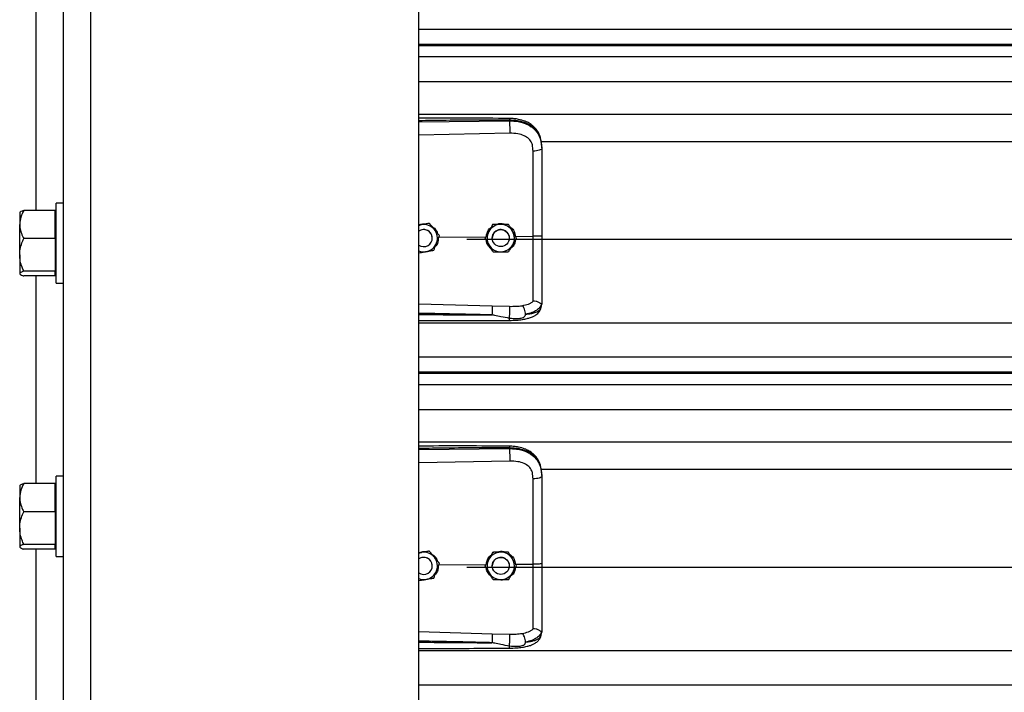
# Model space of a CAD drawing. Header units: inches. Extents: x 170 to 284, y 215 to 248.
# Tile 504 of 656: x 202.25 to 202.867, y 240.19 to 240.612. Entities that reach past the tile are written whole.
import ezdxf

# ---------------------------------------------------------------- set-up
doc = ezdxf.new("R2010")
doc.units = ezdxf.units.IN
doc.header["$LTSCALE"] = 0.25
doc.header["$MEASUREMENT"] = 0
doc.layers.add('LH FRONT OF HOOD', color=7, linetype='Continuous')

msp = doc.modelspace()

# ---------------------------------------------------------------- linework, layer by layer
at = {"layer": 'LH FRONT OF HOOD'}
for p, q in [((202.27776, 239.82111), (202.27776, 244.14469)), ((202.29488, 239.82111), (202.29488, 244.03279)), ((202.50032, 239.82111), (202.50032, 244.02156)), ((202.26064, 240.49224), (202.26064, 240.62236)), ((202.50032, 240.60579), (206.53264, 240.60579)), ((206.53264, 240.59631), (202.50032, 240.59631)), ((202.50032, 240.59567), (206.53264, 240.59567)), ((202.50032, 240.58865), (206.53264, 240.58865)), ((202.50032, 240.57296), (206.53264, 240.57296)), ((202.50032, 240.55258), (206.53264, 240.55258)), ((202.55717, 240.54836), (202.55717, 240.54878)), ((202.50032, 240.54783), (202.55717, 240.54836)), ((202.55727, 240.54058), (202.50032, 240.53937)), ((202.57687, 240.5355), (206.45609, 240.5355)), ((202.57737, 240.53144), (202.57737, 240.53095)), ((202.27776, 240.49685), (202.27317, 240.49685)), ((202.27317, 240.44655), (202.27317, 240.49685)), ((202.25059, 240.49118), (202.2504, 240.49096)), ((202.2504, 240.49096), (202.2504, 240.48342)), ((202.27262, 240.49224), (202.25297, 240.49224)), ((202.27262, 240.48342), (202.27262, 240.49224)), ((202.27317, 240.49096), (202.27262, 240.49096)), ((202.2504, 240.46432), (202.2504, 240.48342)), ((202.27262, 240.47459), (202.27262, 240.48342)), ((202.5021, 240.4833), (202.50032, 240.48301)), ((202.50698, 240.4841), (202.50605, 240.48395)), ((202.50698, 240.48409), (202.50698, 240.4841)), ((202.54662, 240.48334), (202.54662, 240.48334)), ((202.5565, 240.48348), (202.5565, 240.48349)), ((202.50882, 240.47485), (202.50882, 240.47485)), ((202.51286, 240.47546), (202.54256, 240.47574)), ((202.51323, 240.47644), (202.51323, 240.47644)), ((202.54634, 240.47485), (202.54634, 240.47485)), ((202.55704, 240.47485), (202.55704, 240.47485)), ((202.561, 240.47592), (202.57191, 240.47602)), ((202.56157, 240.475), (202.56157, 240.475)), ((202.27262, 240.47459), (202.25297, 240.47459)), ((202.27262, 240.47459), (202.27262, 240.46432)), ((202.53049, 240.47411), (206.50248, 240.47411)), ((202.5418, 240.4747), (202.5418, 240.4747)), ((202.2504, 240.46432), (202.2504, 240.4526)), ((202.27262, 240.46432), (202.27262, 240.45405)), ((202.2504, 240.4526), (202.2504, 240.45244)), ((202.2504, 240.45244), (202.25059, 240.45221)), ((202.27262, 240.45405), (202.25297, 240.45405)), ((202.27262, 240.45115), (202.25297, 240.45115)), ((202.26064, 240.32104), (202.26064, 240.45115)), ((202.27262, 240.4526), (202.27262, 240.45405)), ((202.27262, 240.45115), (202.27262, 240.4526)), ((202.27262, 240.45244), (202.27317, 240.45244)), ((202.27317, 240.44655), (202.27776, 240.44655)), ((202.50032, 240.43369), (202.54626, 240.43236)), ((202.54626, 240.43236), (202.55725, 240.4321)), ((202.57703, 240.43139), (202.57737, 240.43337)), ((202.57737, 240.4339), (202.57737, 240.43337)), ((202.50032, 240.42172), (206.53264, 240.42172)), ((202.50032, 240.40034), (206.53264, 240.40034)), ((206.53264, 240.39086), (202.50032, 240.39086)), ((202.50032, 240.39022), (206.53264, 240.39022)), ((202.50032, 240.3832), (206.53264, 240.3832)), ((202.50032, 240.36752), (206.53264, 240.36752)), ((202.50032, 240.34713), (206.53264, 240.34713)), ((202.50032, 240.34238), (202.55717, 240.34292)), ((202.55717, 240.34292), (202.55717, 240.34333)), ((202.55727, 240.33513), (202.50032, 240.33392)), ((202.57687, 240.33005), (206.45609, 240.33005)), ((202.27262, 240.32104), (202.25297, 240.32104)), ((202.27262, 240.31221), (202.27262, 240.32104)), ((202.27776, 240.32564), (202.27317, 240.32564)), ((202.27317, 240.27534), (202.27317, 240.32564)), ((202.57737, 240.32599), (202.57737, 240.32551)), ((202.25059, 240.31998), (202.2504, 240.31975)), ((202.2504, 240.31975), (202.2504, 240.31221)), ((202.27317, 240.31975), (202.27262, 240.31975)), ((202.2504, 240.29311), (202.2504, 240.31221)), ((202.27262, 240.30339), (202.27262, 240.31221)), ((202.27262, 240.30339), (202.25297, 240.30339)), ((202.27262, 240.30339), (202.27262, 240.29311)), ((202.2504, 240.29311), (202.2504, 240.2814)), ((202.27262, 240.29311), (202.27262, 240.28284)), ((202.2504, 240.2814), (202.2504, 240.28123)), ((202.2504, 240.28123), (202.25059, 240.28101)), ((202.27262, 240.28284), (202.25297, 240.28284)), ((202.27262, 240.27995), (202.25297, 240.27995)), ((202.26064, 240.16662), (202.26064, 240.27995)), ((202.27262, 240.2814), (202.27262, 240.28284)), ((202.27262, 240.27995), (202.27262, 240.2814)), ((202.27262, 240.28123), (202.27317, 240.28123)), ((202.5021, 240.27785), (202.50032, 240.27756)), ((202.50698, 240.27865), (202.50605, 240.2785)), ((202.50698, 240.27865), (202.50698, 240.27865)), ((202.54662, 240.27789), (202.54662, 240.27789)), ((202.5565, 240.27804), (202.5565, 240.27804)), ((202.27317, 240.27534), (202.27776, 240.27534)), ((202.50882, 240.2694), (202.50882, 240.2694)), ((202.51286, 240.27001), (202.54256, 240.27029)), ((202.51323, 240.27099), (202.51323, 240.27099)), ((202.53049, 240.26866), (206.50248, 240.26866)), ((202.5418, 240.26926), (202.5418, 240.26926)), ((202.54634, 240.2694), (202.54634, 240.2694)), ((202.55704, 240.2694), (202.55704, 240.2694)), ((202.561, 240.27047), (202.57191, 240.27058)), ((202.56157, 240.26955), (202.56157, 240.26955)), ((202.50032, 240.22825), (202.54626, 240.22692)), ((202.57737, 240.22845), (202.57737, 240.22792)), ((202.54626, 240.22692), (202.55725, 240.22665)), ((202.57703, 240.22594), (202.57737, 240.22792)), ((202.50032, 240.21628), (206.53264, 240.21628)), ((202.50032, 240.1949), (206.53264, 240.1949))]:
    msp.add_line(p, q, dxfattribs=at)
at = {"layer": 'LH FRONT OF HOOD', "flags": 128}
for points in [[(202.57737, 240.53095), (202.57726, 240.53066), (202.57695, 240.53037), (202.57645, 240.53011), (202.57578, 240.52988), (202.57495, 240.52968), (202.57401, 240.52954), (202.57298, 240.52944), (202.57191, 240.52941)], [(202.50032, 240.48281), (202.50101, 240.48305), (202.5021, 240.4833)], [(202.55628, 240.4776), (202.55688, 240.47612), (202.55704, 240.47485)], [(202.57737, 240.32551), (202.57726, 240.32521), (202.57695, 240.32493), (202.57645, 240.32466), (202.57578, 240.32443), (202.57495, 240.32424), (202.57401, 240.32409), (202.57298, 240.324), (202.57191, 240.32396)], [(202.50032, 240.27736), (202.50101, 240.2776), (202.5021, 240.27785)], [(202.55628, 240.27215), (202.55688, 240.27067), (202.55704, 240.2694)]]:
    msp.add_lwpolyline(points, dxfattribs=at)
at = {"layer": 'LH FRONT OF HOOD'}
for centre in [(202.55169, 240.47485), (202.55169, 240.2694)]:
    msp.add_circle(centre, 0.00535, dxfattribs=at)
for centre, radius, start, end in [((202.50347, 240.47485), 0.00856, 39.24773, 99.24773), ((202.55169, 240.47485), 0.00856, 90.85968, 150.85968), ((202.55169, 240.47485), 0.00856, 30.85968, 90.85968), ((202.50347, 240.47485), 0.00535, 39.24773, 126.0719), ((202.50347, 240.47485), 0.00535, 300.00974, 126.0719), ((202.50347, 240.47485), 0.00535, 0, 39.24773), ((202.50347, 240.47485), 0.00856, 339.24773, 39.24773), ((202.55169, 240.47485), 0.00856, 150.85968, 210.85968), ((202.55169, 240.47485), 0.00535, 30.85968, 180), ((202.55169, 240.47485), 0.00856, 330.85968, 30.85968), ((202.50347, 240.47485), 0.00535, 233.9281, 300.00974), ((202.50347, 240.47485), 0.00856, 279.24773, 339.24773), ((202.55169, 240.47485), 0.00856, 210.85968, 270.85968), ((202.55169, 240.47485), 0.00856, 270.85968, 330.85968), ((202.50347, 240.47485), 0.00856, 248.40768, 279.24773), ((202.50347, 240.2694), 0.00856, 39.24773, 99.24773), ((202.55169, 240.2694), 0.00856, 90.85968, 150.85968), ((202.55169, 240.2694), 0.00856, 30.85968, 90.85968), ((202.50347, 240.2694), 0.00535, 39.24773, 126.0719), ((202.50347, 240.2694), 0.00535, 300.00974, 126.0719), ((202.50347, 240.2694), 0.00535, 0, 39.24773), ((202.50347, 240.2694), 0.00856, 339.24773, 39.24773), ((202.55169, 240.2694), 0.00856, 150.85968, 210.85968), ((202.55169, 240.2694), 0.00535, 30.85968, 180), ((202.55169, 240.2694), 0.00856, 330.85968, 30.85968), ((202.50347, 240.2694), 0.00535, 233.9281, 300.00974), ((202.50347, 240.2694), 0.00856, 279.24773, 339.24773), ((202.55169, 240.2694), 0.00856, 270.85968, 330.85968), ((202.50347, 240.2694), 0.00856, 248.40768, 279.24773), ((202.55169, 240.2694), 0.00856, 210.85968, 270.85968)]:
    msp.add_arc(centre, radius, start, end, dxfattribs=at)
for points, knots in [([(202.55715, 240.54987), (202.54794, 240.54994), (202.52985, 240.55007), (202.5109, 240.55001), (202.50118, 240.54996), (202.50032, 240.54995)], [0, 0, 0, 0, 0.486583, 0.954841, 1, 1, 1, 1]), ([(202.55717, 240.54878), (202.55087, 240.54882), (202.53763, 240.5489), (202.51868, 240.54872), (202.50604, 240.5485), (202.50032, 240.5484)], [0, 0, 0, 0, 0.33267, 0.698436, 1, 1, 1, 1]), ([(202.57728, 240.53348), (202.57716, 240.53456), (202.57695, 240.53649), (202.5762, 240.53901), (202.57534, 240.54092), (202.57427, 240.54267), (202.57295, 240.54426), (202.57148, 240.54556), (202.57011, 240.54652), (202.56867, 240.54735), (202.56629, 240.54842), (202.56335, 240.54923), (202.56004, 240.54976), (202.55815, 240.54983), (202.55715, 240.54987)], [0, 0, 0, 0, 0.108447, 0.196305, 0.269183, 0.327997, 0.41496, 0.491641, 0.538976, 0.594191, 0.669415, 0.814855, 0.902261, 1, 1, 1, 1]), ([(202.55715, 240.54985), (202.55715, 240.54986), (202.55716, 240.54987), (202.55716, 240.54976), (202.55717, 240.54946), (202.55717, 240.54905), (202.55717, 240.54878)], [0, 0, 0, 0, 0.097876, 0.335386, 0.567961, 1, 1, 1, 1]), ([(202.57737, 240.53144), (202.5773, 240.5328), (202.57719, 240.53536), (202.57622, 240.53885), (202.57493, 240.54126), (202.57356, 240.54296), (202.57248, 240.54401), (202.57142, 240.54484), (202.57043, 240.5455), (202.5692, 240.54619), (202.5676, 240.54692), (202.56494, 240.54782), (202.5614, 240.54858), (202.5585, 240.54872), (202.55717, 240.54878)], [0, 0, 0, 0, 0.130716, 0.246761, 0.357793, 0.417097, 0.479148, 0.517715, 0.55909, 0.603295, 0.663348, 0.735369, 0.879208, 1, 1, 1, 1]), ([(202.55717, 240.54836), (202.55719, 240.54779), (202.55724, 240.54659), (202.55728, 240.54437), (202.55729, 240.54219), (202.55728, 240.5411), (202.55727, 240.54058)], [0, 0, 0, 0, 0.240694, 0.5, 0.759306, 1, 1, 1, 1]), ([(202.55717, 240.54836), (202.55837, 240.54833), (202.5608, 240.54827), (202.56413, 240.54765), (202.56711, 240.54671), (202.56964, 240.54549), (202.57189, 240.54395), (202.57375, 240.54211), (202.57524, 240.53998), (202.57641, 240.53742), (202.57721, 240.53435), (202.57731, 240.53209), (202.57737, 240.53095)], [0, 0, 0, 0, 0.109401, 0.222347, 0.315179, 0.410223, 0.501275, 0.594601, 0.683449, 0.774533, 0.885821, 1, 1, 1, 1]), ([(202.57148, 240.53334), (202.57148, 240.53334), (202.57138, 240.5337), (202.57089, 240.5351), (202.56935, 240.53731), (202.56628, 240.53921), (202.56217, 240.54042), (202.55901, 240.54052), (202.55727, 240.54058)], [0, 0, 0, 0, 0.000004, 0.065095, 0.26167, 0.475311, 0.709366, 1, 1, 1, 1]), ([(202.57191, 240.52941), (202.57184, 240.53073), (202.57177, 240.53205), (202.57148, 240.53334), (202.57148, 240.53334)], [0, 0, 0, 0, 0.99998, 1, 1, 1, 1]), ([(202.57737, 240.53095), (202.57737, 240.52732), (202.57737, 240.52005), (202.57737, 240.50897), (202.57737, 240.49779), (202.57737, 240.48682), (202.57737, 240.47957), (202.57737, 240.47609)], [0, 0, 0, 0, 0.202757, 0.406104, 0.60886, 0.812207, 1, 1, 1, 1]), ([(202.57191, 240.47602), (202.57191, 240.47602), (202.57191, 240.47941), (202.57191, 240.48646), (202.57191, 240.49713), (202.57191, 240.50801), (202.57191, 240.51879), (202.57191, 240.52587), (202.57191, 240.52941)], [0, 0, 0, 0, 0.000001, 0.187792, 0.390844, 0.593896, 0.796948, 1, 1, 1, 1]), ([(202.25297, 240.49224), (202.25229, 240.49087), (202.25092, 240.48808), (202.2504, 240.48502), (202.2504, 240.48346), (202.2504, 240.48342)], [0, 0, 0, 0, 0.484341, 0.986328, 1, 1, 1, 1]), ([(202.25066, 240.49112), (202.25071, 240.49122), (202.25089, 240.49152), (202.25185, 240.49189), (202.25271, 240.49216), (202.25297, 240.49224)], [0, 0, 0, 0, 0.237471, 0.77815, 1, 1, 1, 1]), ([(202.2504, 240.48342), (202.25049, 240.48218), (202.25069, 240.47967), (202.25185, 240.47674), (202.25271, 240.47508), (202.25297, 240.47459)], [0, 0, 0, 0, 0.406291, 0.827266, 1, 1, 1, 1]), ([(202.50032, 240.48313), (202.50116, 240.48341), (202.50257, 240.48388), (202.50404, 240.48376), (202.50464, 240.48372)], [0, 0, 0, 0, 0.594398, 1, 1, 1, 1]), ([(202.50698, 240.48409), (202.5063, 240.48398), (202.50493, 240.48376), (202.50327, 240.48349), (202.50232, 240.48334), (202.5021, 240.4833)], [0, 0, 0, 0, 0.42997, 0.87006, 1, 1, 1, 1]), ([(202.5101, 240.48027), (202.50998, 240.48042), (202.50901, 240.4816), (202.50795, 240.4829), (202.50707, 240.48398), (202.50698, 240.4841)], [0, 0, 0, 0, 0.115647, 0.904534, 1, 1, 1, 1]), ([(202.5101, 240.48027), (202.50998, 240.48042), (202.50901, 240.4816), (202.50795, 240.4829), (202.50707, 240.48398), (202.50698, 240.48409)], [0, 0, 0, 0, 0.1156469, 0.9045343, 1, 1, 1, 1]), ([(202.50825, 240.4824), (202.5089, 240.48197), (202.51039, 240.48099), (202.51169, 240.47926), (202.51197, 240.47802), (202.51202, 240.47777)], [0, 0, 0, 0, 0.381422, 0.875754, 1, 1, 1, 1]), ([(202.54272, 240.47635), (202.54288, 240.4771), (202.54326, 240.47886), (202.54439, 240.4807), (202.54543, 240.48143), (202.54563, 240.48157)], [0, 0, 0, 0, 0.377677, 0.881161, 1, 1, 1, 1]), ([(202.54662, 240.48334), (202.54628, 240.48274), (202.54561, 240.48153), (202.54479, 240.48006), (202.54432, 240.47921), (202.54421, 240.47902)], [0, 0, 0, 0, 0.42997, 0.87006, 1, 1, 1, 1]), ([(202.54662, 240.48334), (202.54628, 240.48274), (202.54561, 240.48153), (202.54479, 240.48006), (202.54432, 240.47921), (202.54421, 240.47902)], [0, 0, 0, 0, 0.42997, 0.87006, 1, 1, 1, 1]), ([(202.55156, 240.48341), (202.55029, 240.48339), (202.54859, 240.48337), (202.54701, 240.48334), (202.54662, 240.48334)], [0, 0, 0, 0, 0.749773, 1, 1, 1, 1]), ([(202.55156, 240.48341), (202.55029, 240.48339), (202.54859, 240.48337), (202.54701, 240.48334), (202.54662, 240.48334)], [0, 0, 0, 0, 0.749773, 1, 1, 1, 1]), ([(202.54876, 240.48337), (202.54933, 240.48358), (202.55051, 240.48403), (202.55256, 240.48408), (202.55389, 240.48367), (202.55461, 240.48346)], [0, 0, 0, 0, 0.30274, 0.628644, 1, 1, 1, 1]), ([(202.5565, 240.48349), (202.55581, 240.48348), (202.55443, 240.48346), (202.55274, 240.48343), (202.55178, 240.48342), (202.55156, 240.48341)], [0, 0, 0, 0, 0.42997, 0.87006, 1, 1, 1, 1]), ([(202.5565, 240.48348), (202.55581, 240.48347), (202.55443, 240.48345), (202.55274, 240.48343), (202.55178, 240.48341), (202.55156, 240.48341)], [0, 0, 0, 0, 0.4299704, 0.8700602, 1, 1, 1, 1]), ([(202.55903, 240.47924), (202.55893, 240.47941), (202.55815, 240.48072), (202.55729, 240.48216), (202.55658, 240.48336), (202.5565, 240.48349)], [0, 0, 0, 0, 0.115647, 0.904534, 1, 1, 1, 1]), ([(202.55903, 240.47924), (202.55893, 240.47941), (202.55815, 240.48072), (202.55729, 240.48216), (202.55658, 240.48336), (202.5565, 240.48348)], [0, 0, 0, 0, 0.115647, 0.904534, 1, 1, 1, 1]), ([(202.55737, 240.48202), (202.55762, 240.48187), (202.55875, 240.48119), (202.56023, 240.47909), (202.56073, 240.477), (202.561, 240.47592)], [0, 0, 0, 0, 0.117443, 0.542782, 1, 1, 1, 1]), ([(202.51323, 240.47644), (202.51297, 240.47676), (202.51197, 240.47799), (202.51089, 240.4793), (202.5101, 240.48027)], [0, 0, 0, 0, 0.264307, 1, 1, 1, 1]), ([(202.51323, 240.47644), (202.51297, 240.47676), (202.51197, 240.47799), (202.51089, 240.4793), (202.5101, 240.48027)], [0, 0, 0, 0, 0.264307, 1, 1, 1, 1]), ([(202.51148, 240.47182), (202.51193, 240.47301), (202.51253, 240.47459), (202.51309, 240.47607), (202.51323, 240.47644)], [0, 0, 0, 0, 0.749773, 1, 1, 1, 1]), ([(202.54421, 240.47902), (202.54359, 240.47791), (202.54276, 240.47643), (202.54199, 240.47505), (202.5418, 240.4747)], [0, 0, 0, 0, 0.749773, 1, 1, 1, 1]), ([(202.54421, 240.47902), (202.54359, 240.47791), (202.54276, 240.47643), (202.54199, 240.47505), (202.5418, 240.4747)], [0, 0, 0, 0, 0.749773, 1, 1, 1, 1]), ([(202.56157, 240.475), (202.56136, 240.47536), (202.56054, 240.47671), (202.55967, 240.47817), (202.55903, 240.47924)], [0, 0, 0, 0, 0.264307, 1, 1, 1, 1]), ([(202.56157, 240.475), (202.56136, 240.47536), (202.56054, 240.47672), (202.55967, 240.47817), (202.55903, 240.47924)], [0, 0, 0, 0, 0.2643068, 1, 1, 1, 1]), ([(202.55916, 240.47068), (202.55978, 240.47179), (202.56061, 240.47328), (202.56138, 240.47465), (202.56157, 240.475)], [0, 0, 0, 0, 0.7497734, 1, 1, 1, 1]), ([(202.57737, 240.47609), (202.57729, 240.47608), (202.57712, 240.47606), (202.57587, 240.47603), (202.57407, 240.47601), (202.57263, 240.47602), (202.57191, 240.47602)], [0, 0, 0, 0, 0.250001, 0.500001, 0.750001, 1, 1, 1, 1]), ([(202.57191, 240.43533), (202.57191, 240.43559), (202.57191, 240.43717), (202.57191, 240.4406), (202.57191, 240.4462), (202.57191, 240.45264), (202.57191, 240.45987), (202.57191, 240.46774), (202.57191, 240.47327), (202.57191, 240.47602), (202.57191, 240.47602)], [0, 0, 0, 0, 0.031558, 0.189146, 0.346734, 0.504328, 0.661923, 0.83096, 0.999998, 1, 1, 1, 1]), ([(202.57737, 240.47609), (202.57737, 240.47306), (202.57737, 240.46688), (202.57737, 240.45809), (202.57737, 240.44993), (202.57737, 240.44335), (202.57737, 240.43796), (202.57737, 240.43526), (202.57737, 240.4339)], [0, 0, 0, 0, 0.187091, 0.380392, 0.555876, 0.736448, 0.867195, 1, 1, 1, 1]), ([(202.2504, 240.46432), (202.2504, 240.46456), (202.25042, 240.4661), (202.25084, 240.46897), (202.25187, 240.47214), (202.25269, 240.47399), (202.25297, 240.47459)], [0, 0, 0, 0, 0.066532, 0.435283, 0.814551, 1, 1, 1, 1]), ([(202.50973, 240.4672), (202.50997, 240.46784), (202.51046, 240.46913), (202.51106, 240.47071), (202.5114, 240.47161), (202.51148, 240.47182)], [0, 0, 0, 0, 0.42997, 0.87006, 1, 1, 1, 1]), ([(202.51256, 240.47468), (202.51249, 240.47386), (202.51233, 240.4721), (202.51148, 240.47029), (202.51069, 240.46959), (202.5106, 240.46951)], [0, 0, 0, 0, 0.439592, 0.936516, 1, 1, 1, 1]), ([(202.54434, 240.47046), (202.54424, 240.47063), (202.54345, 240.47194), (202.54259, 240.47338), (202.54188, 240.47457), (202.5418, 240.4747)], [0, 0, 0, 0, 0.115647, 0.904534, 1, 1, 1, 1]), ([(202.54562, 240.46832), (202.54497, 240.46898), (202.54362, 240.47035), (202.54272, 240.47222), (202.54267, 240.47323), (202.54267, 240.47325)], [0, 0, 0, 0, 0.4797011, 0.9931348, 1, 1, 1, 1]), ([(202.54687, 240.46622), (202.54666, 240.46658), (202.54585, 240.46793), (202.54498, 240.46939), (202.54434, 240.47046)], [0, 0, 0, 0, 0.264307, 1, 1, 1, 1]), ([(202.55676, 240.46637), (202.55709, 240.46696), (202.55776, 240.46817), (202.55858, 240.46965), (202.55906, 240.47049), (202.55916, 240.47068)], [0, 0, 0, 0, 0.42997, 0.87006, 1, 1, 1, 1]), ([(202.56089, 240.47378), (202.56078, 240.47307), (202.56051, 240.4714), (202.55936, 240.46947), (202.55823, 240.46862), (202.55786, 240.46835)], [0, 0, 0, 0, 0.335649, 0.786425, 1, 1, 1, 1]), ([(202.25297, 240.45405), (202.25258, 240.45492), (202.25168, 240.45698), (202.25064, 240.4604), (202.25048, 240.463), (202.2504, 240.46432)], [0, 0, 0, 0, 0.26546, 0.628076, 1, 1, 1, 1]), ([(202.50032, 240.46567), (202.50088, 240.46576), (202.50214, 240.46596), (202.50368, 240.46621), (202.50463, 240.46637), (202.50485, 240.4664)], [0, 0, 0, 0, 0.3844201, 0.8596769, 1, 1, 1, 1]), ([(202.50485, 240.4664), (202.50611, 240.46661), (202.50778, 240.46688), (202.50934, 240.46713), (202.50973, 240.4672)], [0, 0, 0, 0, 0.749773, 1, 1, 1, 1]), ([(202.54687, 240.46622), (202.54756, 240.46623), (202.54894, 240.46625), (202.55063, 240.46627), (202.55159, 240.46629), (202.55181, 240.46629)], [0, 0, 0, 0, 0.42997, 0.87006, 1, 1, 1, 1]), ([(202.55396, 240.46632), (202.55386, 240.46629), (202.55309, 240.46599), (202.55179, 240.46593), (202.55069, 240.46618), (202.55029, 240.46627)], [0, 0, 0, 0, 0.081672, 0.673462, 1, 1, 1, 1]), ([(202.55181, 240.46629), (202.55309, 240.46631), (202.55478, 240.46634), (202.55636, 240.46636), (202.55676, 240.46637)], [0, 0, 0, 0, 0.749773, 1, 1, 1, 1]), ([(202.25297, 240.45405), (202.25229, 240.45382), (202.25092, 240.45337), (202.2504, 240.45287), (202.2504, 240.45261), (202.2504, 240.4526)], [0, 0, 0, 0, 0.484341, 0.986328, 1, 1, 1, 1]), ([(202.2504, 240.4526), (202.25049, 240.4524), (202.25069, 240.45199), (202.25185, 240.45151), (202.25271, 240.45123), (202.25297, 240.45115)], [0, 0, 0, 0, 0.406291, 0.827266, 1, 1, 1, 1]), ([(202.54626, 240.43236), (202.54627, 240.43212), (202.54628, 240.43176), (202.54627, 240.43089), (202.54627, 240.43012), (202.54625, 240.42926), (202.54623, 240.4281), (202.5462, 240.42726), (202.54618, 240.42671)], [0, 0, 0, 0, 0.239451, 0.368346, 0.499976, 0.631611, 0.760516, 1, 1, 1, 1]), ([(202.55716, 240.42453), (202.55718, 240.42477), (202.55721, 240.42528), (202.55725, 240.42629), (202.55729, 240.42748), (202.55731, 240.42875), (202.55732, 240.42995), (202.55731, 240.43095), (202.55728, 240.43169), (202.55726, 240.43197), (202.55725, 240.4321)], [0, 0, 0, 0, 0.109851, 0.231726, 0.363178, 0.5, 0.636822, 0.768274, 0.890149, 1, 1, 1, 1]), ([(202.55725, 240.4321), (202.5586, 240.43209), (202.5613, 240.43208), (202.56381, 240.43236), (202.56506, 240.43251)], [0, 0, 0, 0, 0.500392, 1, 1, 1, 1]), ([(202.56507, 240.43251), (202.56645, 240.4328), (202.56853, 240.43323), (202.57071, 240.43427), (202.57151, 240.43498), (202.57191, 240.43533)], [0, 0, 0, 0, 0.490199, 0.743885, 1, 1, 1, 1]), ([(202.56716, 240.42711), (202.56714, 240.42764), (202.56709, 240.42874), (202.56661, 240.4304), (202.56591, 240.43179), (202.56534, 240.43227), (202.56507, 240.43251)], [0, 0, 0, 0, 0.240562, 0.499746, 0.759069, 1, 1, 1, 1]), ([(202.57717, 240.43365), (202.5769, 240.43293), (202.57633, 240.43144), (202.57428, 240.42961), (202.57129, 240.42805), (202.56856, 240.42743), (202.56716, 240.42711)], [0, 0, 0, 0, 0.230526, 0.473488, 0.729738, 1, 1, 1, 1]), ([(202.57717, 240.43365), (202.57712, 240.43364), (202.57702, 240.43362), (202.57673, 240.43381), (202.57626, 240.43414), (202.57539, 240.43472), (202.57391, 240.43534), (202.57257, 240.43534), (202.57191, 240.43533)], [0, 0, 0, 0, 0.113677, 0.23335, 0.362069, 0.501916, 0.755745, 1, 1, 1, 1]), ([(202.57737, 240.4339), (202.57737, 240.4339), (202.57737, 240.43389), (202.57736, 240.43378), (202.57726, 240.4337), (202.57717, 240.43363)], [0, 0, 0, 0, 0.011935, 0.118982, 1, 1, 1, 1]), ([(202.54618, 240.42671), (202.54228, 240.42681), (202.53401, 240.42702), (202.5209, 240.4273), (202.50995, 240.42751), (202.50294, 240.42764), (202.50076, 240.42768), (202.50032, 240.42768)], [0, 0, 0, 0, 0.25516, 0.541071, 0.857735, 0.971288, 1, 1, 1, 1]), ([(202.50032, 240.42704), (202.50292, 240.42701), (202.50799, 240.42694), (202.51555, 240.42686), (202.5232, 240.42679), (202.53096, 240.42674), (202.53868, 240.42671), (202.54372, 240.42671), (202.54618, 240.42671)], [0, 0, 0, 0, 0.169941, 0.331425, 0.494842, 0.670531, 0.838916, 1, 1, 1, 1]), ([(202.55716, 240.42453), (202.55538, 240.42488), (202.55232, 240.42547), (202.54889, 240.42619), (202.54715, 240.42655), (202.54665, 240.42665), (202.5465, 240.42667), (202.54645, 240.42668)], [0, 0, 0, 0, 0.50228, 0.861696, 0.958427, 0.986103, 1, 1, 1, 1]), ([(202.55711, 240.42328), (202.5586, 240.42331), (202.56138, 240.42338), (202.56512, 240.4238), (202.56799, 240.42436), (202.57009, 240.42497), (202.57168, 240.42558), (202.57305, 240.42627), (202.57433, 240.42716), (202.57545, 240.42823), (202.57647, 240.42965), (202.57682, 240.43075), (202.57701, 240.43134)], [0, 0, 0, 0, 0.169691, 0.317141, 0.442436, 0.538436, 0.608329, 0.684096, 0.742678, 0.815168, 0.901564, 1, 1, 1, 1]), ([(202.56717, 240.42711), (202.56709, 240.42674), (202.56699, 240.42622), (202.56661, 240.42562), (202.56619, 240.42519), (202.56539, 240.42474), (202.56391, 240.42438), (202.56115, 240.42414), (202.55876, 240.42438), (202.55716, 240.42453)], [0, 0, 0, 0, 0.100127, 0.139586, 0.189714, 0.258234, 0.369736, 0.580348, 1, 1, 1, 1]), ([(202.56717, 240.42711), (202.56771, 240.42717), (202.56902, 240.4273), (202.57042, 240.42753), (202.57137, 240.42772), (202.5726, 240.428), (202.57429, 240.42857), (202.57611, 240.42969), (202.57672, 240.43081), (202.57703, 240.43139)], [0, 0, 0, 0, 0.109188, 0.260819, 0.307798, 0.335524, 0.562789, 0.774954, 1, 1, 1, 1]), ([(202.50032, 240.42314), (202.50399, 240.42314), (202.51546, 240.42314), (202.53439, 240.42317), (202.54966, 240.42324), (202.55711, 240.42328)], [0, 0, 0, 0, 0.1936599, 0.6060178, 1, 1, 1, 1]), ([(202.55711, 240.4233), (202.55711, 240.42329), (202.55712, 240.42323), (202.55713, 240.42342), (202.55715, 240.42374), (202.55715, 240.42418), (202.55716, 240.42447), (202.55716, 240.42453)], [0, 0, 0, 0, 0.034367, 0.324567, 0.621015, 0.917463, 1, 1, 1, 1]), ([(202.55715, 240.34442), (202.54794, 240.34449), (202.52985, 240.34462), (202.5109, 240.34456), (202.50118, 240.34451), (202.50032, 240.34451)], [0, 0, 0, 0, 0.486583, 0.954841, 1, 1, 1, 1]), ([(202.55717, 240.34333), (202.55087, 240.34337), (202.53763, 240.34345), (202.51868, 240.34327), (202.50604, 240.34305), (202.50032, 240.34295)], [0, 0, 0, 0, 0.33267, 0.698436, 1, 1, 1, 1]), ([(202.57728, 240.32804), (202.57716, 240.32911), (202.57695, 240.33105), (202.5762, 240.33356), (202.57534, 240.33547), (202.57427, 240.33723), (202.57295, 240.33881), (202.57148, 240.34011), (202.57011, 240.34107), (202.56867, 240.3419), (202.56629, 240.34297), (202.56335, 240.34378), (202.56004, 240.34431), (202.55815, 240.34438), (202.55715, 240.34442)], [0, 0, 0, 0, 0.108447, 0.196305, 0.269183, 0.327997, 0.41496, 0.491641, 0.538976, 0.594191, 0.669415, 0.814855, 0.902261, 1, 1, 1, 1]), ([(202.55715, 240.3444), (202.55715, 240.34441), (202.55716, 240.34442), (202.55716, 240.34431), (202.55717, 240.34401), (202.55717, 240.3436), (202.55717, 240.34333)], [0, 0, 0, 0, 0.097876, 0.335386, 0.567961, 1, 1, 1, 1]), ([(202.57737, 240.32599), (202.5773, 240.32735), (202.57719, 240.32991), (202.57622, 240.3334), (202.57493, 240.33581), (202.57356, 240.33752), (202.57248, 240.33856), (202.57142, 240.33939), (202.57043, 240.34005), (202.5692, 240.34074), (202.5676, 240.34147), (202.56494, 240.34238), (202.5614, 240.34314), (202.5585, 240.34327), (202.55717, 240.34333)], [0, 0, 0, 0, 0.1307157, 0.246761, 0.3577928, 0.4170972, 0.4791482, 0.5177152, 0.5590897, 0.6032945, 0.6633485, 0.7353692, 0.8792083, 1, 1, 1, 1]), ([(202.55717, 240.34292), (202.55719, 240.34234), (202.55724, 240.34115), (202.55728, 240.33892), (202.55729, 240.33674), (202.55728, 240.33565), (202.55727, 240.33513)], [0, 0, 0, 0, 0.240694, 0.5, 0.759306, 1, 1, 1, 1]), ([(202.55717, 240.34292), (202.55837, 240.34289), (202.5608, 240.34282), (202.56413, 240.3422), (202.56711, 240.34126), (202.56964, 240.34005), (202.57189, 240.3385), (202.57375, 240.33666), (202.57524, 240.33453), (202.57641, 240.33197), (202.57721, 240.3289), (202.57731, 240.32665), (202.57737, 240.32551)], [0, 0, 0, 0, 0.109401, 0.222347, 0.315179, 0.410223, 0.501275, 0.594601, 0.683449, 0.774533, 0.885821, 1, 1, 1, 1]), ([(202.57148, 240.32789), (202.57148, 240.32789), (202.57138, 240.32825), (202.57089, 240.32966), (202.56935, 240.33186), (202.56628, 240.33376), (202.56217, 240.33497), (202.55901, 240.33507), (202.55727, 240.33513)], [0, 0, 0, 0, 0.000004, 0.065095, 0.26167, 0.475311, 0.709366, 1, 1, 1, 1]), ([(202.57191, 240.32396), (202.57184, 240.32528), (202.57177, 240.32661), (202.57148, 240.32789), (202.57148, 240.32789)], [0, 0, 0, 0, 0.99998, 1, 1, 1, 1]), ([(202.25297, 240.32104), (202.25229, 240.31966), (202.25092, 240.31687), (202.2504, 240.31382), (202.2504, 240.31225), (202.2504, 240.31221)], [0, 0, 0, 0, 0.484341, 0.986328, 1, 1, 1, 1]), ([(202.25066, 240.31992), (202.25071, 240.32001), (202.25089, 240.32031), (202.25185, 240.32068), (202.25271, 240.32096), (202.25297, 240.32104)], [0, 0, 0, 0, 0.237471, 0.77815, 1, 1, 1, 1]), ([(202.57191, 240.27058), (202.57191, 240.27058), (202.57191, 240.27396), (202.57191, 240.28101), (202.57191, 240.29168), (202.57191, 240.30256), (202.57191, 240.31334), (202.57191, 240.32042), (202.57191, 240.32396)], [0, 0, 0, 0, 0.000001, 0.187792, 0.390844, 0.593896, 0.796948, 1, 1, 1, 1]), ([(202.57737, 240.32551), (202.57737, 240.32188), (202.57737, 240.3146), (202.57737, 240.30352), (202.57737, 240.29234), (202.57737, 240.28137), (202.57737, 240.27412), (202.57737, 240.27065)], [0, 0, 0, 0, 0.202757, 0.406104, 0.60886, 0.812207, 1, 1, 1, 1]), ([(202.2504, 240.31221), (202.25049, 240.31098), (202.25069, 240.30846), (202.25185, 240.30554), (202.25271, 240.30387), (202.25297, 240.30339)], [0, 0, 0, 0, 0.406291, 0.827266, 1, 1, 1, 1]), ([(202.2504, 240.29311), (202.2504, 240.29335), (202.25042, 240.29489), (202.25084, 240.29776), (202.25187, 240.30094), (202.25269, 240.30278), (202.25297, 240.30339)], [0, 0, 0, 0, 0.066532, 0.435283, 0.814551, 1, 1, 1, 1]), ([(202.25297, 240.28284), (202.25258, 240.28371), (202.25168, 240.28577), (202.25064, 240.2892), (202.25048, 240.2918), (202.2504, 240.29311)], [0, 0, 0, 0, 0.26546, 0.628076, 1, 1, 1, 1]), ([(202.25297, 240.28284), (202.25229, 240.28262), (202.25092, 240.28216), (202.2504, 240.28166), (202.2504, 240.2814), (202.2504, 240.2814)], [0, 0, 0, 0, 0.484341, 0.986328, 1, 1, 1, 1]), ([(202.2504, 240.2814), (202.25049, 240.28119), (202.25069, 240.28078), (202.25185, 240.2803), (202.25271, 240.28003), (202.25297, 240.27995)], [0, 0, 0, 0, 0.406291, 0.827266, 1, 1, 1, 1]), ([(202.50032, 240.27768), (202.50116, 240.27796), (202.50257, 240.27844), (202.50404, 240.27832), (202.50464, 240.27827)], [0, 0, 0, 0, 0.594398, 1, 1, 1, 1]), ([(202.50698, 240.27865), (202.5063, 240.27854), (202.50493, 240.27831), (202.50327, 240.27804), (202.50232, 240.27789), (202.5021, 240.27785)], [0, 0, 0, 0, 0.42997, 0.87006, 1, 1, 1, 1]), ([(202.5101, 240.27482), (202.50998, 240.27497), (202.50901, 240.27616), (202.50795, 240.27745), (202.50707, 240.27853), (202.50698, 240.27865)], [0, 0, 0, 0, 0.1156469, 0.9045343, 1, 1, 1, 1]), ([(202.5101, 240.27482), (202.50998, 240.27497), (202.50901, 240.27616), (202.50795, 240.27746), (202.50707, 240.27853), (202.50698, 240.27865)], [0, 0, 0, 0, 0.115647, 0.904534, 1, 1, 1, 1]), ([(202.54662, 240.27789), (202.54628, 240.27729), (202.54561, 240.27608), (202.54479, 240.27461), (202.54432, 240.27376), (202.54421, 240.27357)], [0, 0, 0, 0, 0.42997, 0.87006, 1, 1, 1, 1]), ([(202.54662, 240.27789), (202.54628, 240.27729), (202.54561, 240.27608), (202.54479, 240.27461), (202.54432, 240.27377), (202.54421, 240.27357)], [0, 0, 0, 0, 0.42997, 0.87006, 1, 1, 1, 1]), ([(202.55156, 240.27797), (202.55029, 240.27795), (202.54859, 240.27792), (202.54701, 240.2779), (202.54662, 240.27789)], [0, 0, 0, 0, 0.749773, 1, 1, 1, 1]), ([(202.55156, 240.27796), (202.55029, 240.27794), (202.54859, 240.27792), (202.54701, 240.27789), (202.54662, 240.27789)], [0, 0, 0, 0, 0.749773, 1, 1, 1, 1]), ([(202.54876, 240.27792), (202.54933, 240.27814), (202.55051, 240.27858), (202.55256, 240.27863), (202.55389, 240.27823), (202.55461, 240.27801)], [0, 0, 0, 0, 0.30274, 0.628644, 1, 1, 1, 1]), ([(202.5565, 240.27804), (202.55581, 240.27803), (202.55443, 240.27801), (202.55274, 240.27798), (202.55178, 240.27797), (202.55156, 240.27796)], [0, 0, 0, 0, 0.4299704, 0.8700602, 1, 1, 1, 1]), ([(202.5565, 240.27804), (202.55581, 240.27803), (202.55443, 240.27801), (202.55274, 240.27798), (202.55178, 240.27797), (202.55156, 240.27797)], [0, 0, 0, 0, 0.42997, 0.87006, 1, 1, 1, 1]), ([(202.55903, 240.27379), (202.55893, 240.27396), (202.55815, 240.27528), (202.55729, 240.27672), (202.55658, 240.27791), (202.5565, 240.27804)], [0, 0, 0, 0, 0.115647, 0.904534, 1, 1, 1, 1]), ([(202.55903, 240.2738), (202.55893, 240.27396), (202.55815, 240.27528), (202.55729, 240.27672), (202.55658, 240.27791), (202.5565, 240.27804)], [0, 0, 0, 0, 0.1156469, 0.9045343, 1, 1, 1, 1]), ([(202.50825, 240.27695), (202.5089, 240.27652), (202.51039, 240.27554), (202.51169, 240.27381), (202.51197, 240.27257), (202.51202, 240.27233)], [0, 0, 0, 0, 0.381422, 0.875754, 1, 1, 1, 1]), ([(202.51323, 240.27099), (202.51297, 240.27132), (202.51197, 240.27254), (202.51089, 240.27385), (202.5101, 240.27482)], [0, 0, 0, 0, 0.264307, 1, 1, 1, 1]), ([(202.51323, 240.27099), (202.51297, 240.27132), (202.51197, 240.27254), (202.51089, 240.27385), (202.5101, 240.27482)], [0, 0, 0, 0, 0.264307, 1, 1, 1, 1]), ([(202.54421, 240.27357), (202.54359, 240.27246), (202.54276, 240.27098), (202.54199, 240.2696), (202.5418, 240.26926)], [0, 0, 0, 0, 0.749773, 1, 1, 1, 1]), ([(202.54421, 240.27357), (202.54359, 240.27246), (202.54276, 240.27098), (202.54199, 240.2696), (202.5418, 240.26926)], [0, 0, 0, 0, 0.749773, 1, 1, 1, 1]), ([(202.54272, 240.2709), (202.54288, 240.27166), (202.54326, 240.27341), (202.54439, 240.27525), (202.54543, 240.27598), (202.54563, 240.27612)], [0, 0, 0, 0, 0.3776772, 0.881161, 1, 1, 1, 1]), ([(202.55737, 240.27657), (202.55762, 240.27643), (202.55875, 240.27574), (202.56023, 240.27364), (202.56073, 240.27155), (202.561, 240.27047)], [0, 0, 0, 0, 0.117443, 0.542782, 1, 1, 1, 1]), ([(202.56157, 240.26955), (202.56136, 240.26991), (202.56054, 240.27127), (202.55967, 240.27272), (202.55903, 240.2738)], [0, 0, 0, 0, 0.2643068, 1, 1, 1, 1]), ([(202.56157, 240.26955), (202.56136, 240.26991), (202.56054, 240.27127), (202.55967, 240.27272), (202.55903, 240.27379)], [0, 0, 0, 0, 0.2643068, 1, 1, 1, 1]), ([(202.50973, 240.26175), (202.50997, 240.26239), (202.51046, 240.26368), (202.51106, 240.26526), (202.5114, 240.26616), (202.51148, 240.26637)], [0, 0, 0, 0, 0.4299704, 0.8700602, 1, 1, 1, 1]), ([(202.51256, 240.26923), (202.51249, 240.26841), (202.51233, 240.26665), (202.51148, 240.26484), (202.51069, 240.26414), (202.5106, 240.26406)], [0, 0, 0, 0, 0.439592, 0.936516, 1, 1, 1, 1]), ([(202.51148, 240.26637), (202.51193, 240.26756), (202.51253, 240.26915), (202.51309, 240.27062), (202.51323, 240.27099)], [0, 0, 0, 0, 0.7497734, 1, 1, 1, 1]), ([(202.54434, 240.26501), (202.54424, 240.26518), (202.54345, 240.26649), (202.54259, 240.26793), (202.54188, 240.26913), (202.5418, 240.26926)], [0, 0, 0, 0, 0.115647, 0.904534, 1, 1, 1, 1]), ([(202.54562, 240.26287), (202.54497, 240.26353), (202.54362, 240.2649), (202.54272, 240.26677), (202.54267, 240.26779), (202.54267, 240.2678)], [0, 0, 0, 0, 0.479701, 0.993135, 1, 1, 1, 1]), ([(202.55676, 240.26092), (202.55709, 240.26152), (202.55776, 240.26273), (202.55858, 240.2642), (202.55906, 240.26504), (202.55916, 240.26524)], [0, 0, 0, 0, 0.42997, 0.87006, 1, 1, 1, 1]), ([(202.56089, 240.26833), (202.56078, 240.26762), (202.56051, 240.26595), (202.55936, 240.26403), (202.55823, 240.26317), (202.55786, 240.2629)], [0, 0, 0, 0, 0.335649, 0.786425, 1, 1, 1, 1]), ([(202.55916, 240.26524), (202.55978, 240.26635), (202.56061, 240.26783), (202.56138, 240.26921), (202.56157, 240.26955)], [0, 0, 0, 0, 0.749773, 1, 1, 1, 1]), ([(202.57737, 240.27065), (202.57729, 240.27063), (202.57712, 240.27061), (202.57587, 240.27058), (202.57407, 240.27057), (202.57263, 240.27057), (202.57191, 240.27058)], [0, 0, 0, 0, 0.250001, 0.500001, 0.750001, 1, 1, 1, 1]), ([(202.57191, 240.22988), (202.57191, 240.23015), (202.57191, 240.23172), (202.57191, 240.23515), (202.57191, 240.24075), (202.57191, 240.24719), (202.57191, 240.25442), (202.57191, 240.2623), (202.57191, 240.26782), (202.57191, 240.27058), (202.57191, 240.27058)], [0, 0, 0, 0, 0.031558, 0.189146, 0.346734, 0.504328, 0.661923, 0.83096, 0.999998, 1, 1, 1, 1]), ([(202.57737, 240.27065), (202.57737, 240.26761), (202.57737, 240.26143), (202.57737, 240.25265), (202.57737, 240.24448), (202.57737, 240.2379), (202.57737, 240.23251), (202.57737, 240.22981), (202.57737, 240.22845)], [0, 0, 0, 0, 0.187091, 0.380392, 0.555876, 0.736448, 0.867195, 1, 1, 1, 1]), ([(202.50032, 240.26022), (202.50088, 240.26031), (202.50214, 240.26051), (202.50368, 240.26076), (202.50463, 240.26092), (202.50485, 240.26095)], [0, 0, 0, 0, 0.38442, 0.859677, 1, 1, 1, 1]), ([(202.50485, 240.26095), (202.50611, 240.26116), (202.50778, 240.26143), (202.50934, 240.26169), (202.50973, 240.26175)], [0, 0, 0, 0, 0.749773, 1, 1, 1, 1]), ([(202.54687, 240.26077), (202.54666, 240.26113), (202.54585, 240.26248), (202.54498, 240.26394), (202.54434, 240.26501)], [0, 0, 0, 0, 0.264307, 1, 1, 1, 1]), ([(202.54687, 240.26077), (202.54756, 240.26078), (202.54894, 240.2608), (202.55063, 240.26083), (202.55159, 240.26084), (202.55181, 240.26084)], [0, 0, 0, 0, 0.42997, 0.87006, 1, 1, 1, 1]), ([(202.55396, 240.26088), (202.55386, 240.26084), (202.55309, 240.26054), (202.55179, 240.26048), (202.55069, 240.26073), (202.55029, 240.26082)], [0, 0, 0, 0, 0.081672, 0.673462, 1, 1, 1, 1]), ([(202.55181, 240.26084), (202.55309, 240.26086), (202.55478, 240.26089), (202.55636, 240.26091), (202.55676, 240.26092)], [0, 0, 0, 0, 0.749773, 1, 1, 1, 1]), ([(202.56507, 240.22706), (202.56645, 240.22735), (202.56853, 240.22779), (202.57071, 240.22883), (202.57151, 240.22953), (202.57191, 240.22989)], [0, 0, 0, 0, 0.490199, 0.743885, 1, 1, 1, 1]), ([(202.57717, 240.2282), (202.5769, 240.22748), (202.57633, 240.226), (202.57428, 240.22416), (202.57129, 240.22261), (202.56856, 240.22198), (202.56716, 240.22166)], [0, 0, 0, 0, 0.230526, 0.473488, 0.729738, 1, 1, 1, 1]), ([(202.57717, 240.2282), (202.57712, 240.22819), (202.57702, 240.22818), (202.57673, 240.22836), (202.57626, 240.22869), (202.57539, 240.22927), (202.57391, 240.22989), (202.57257, 240.22989), (202.57191, 240.22989)], [0, 0, 0, 0, 0.113677, 0.23335, 0.362069, 0.501916, 0.755745, 1, 1, 1, 1]), ([(202.57737, 240.22845), (202.57737, 240.22845), (202.57737, 240.22844), (202.57736, 240.22833), (202.57726, 240.22826), (202.57717, 240.22819)], [0, 0, 0, 0, 0.011935, 0.118982, 1, 1, 1, 1]), ([(202.54618, 240.22126), (202.54228, 240.22136), (202.53401, 240.22157), (202.5209, 240.22185), (202.50995, 240.22206), (202.50294, 240.22219), (202.50076, 240.22223), (202.50032, 240.22224)], [0, 0, 0, 0, 0.25516, 0.541071, 0.857735, 0.971288, 1, 1, 1, 1]), ([(202.54626, 240.22692), (202.54627, 240.22668), (202.54628, 240.22631), (202.54627, 240.22545), (202.54627, 240.22467), (202.54625, 240.22381), (202.54623, 240.22265), (202.5462, 240.22181), (202.54618, 240.22126)], [0, 0, 0, 0, 0.239451, 0.368346, 0.499976, 0.631611, 0.760516, 1, 1, 1, 1]), ([(202.55711, 240.21783), (202.5586, 240.21787), (202.56138, 240.21793), (202.56512, 240.21836), (202.56799, 240.21892), (202.57009, 240.21952), (202.57168, 240.22013), (202.57305, 240.22083), (202.57433, 240.22171), (202.57545, 240.22278), (202.57647, 240.2242), (202.57682, 240.22531), (202.57701, 240.22589)], [0, 0, 0, 0, 0.169691, 0.317141, 0.442436, 0.538436, 0.608329, 0.684096, 0.742678, 0.815168, 0.901564, 1, 1, 1, 1]), ([(202.55716, 240.21908), (202.55718, 240.21932), (202.55721, 240.21983), (202.55725, 240.22084), (202.55729, 240.22203), (202.55731, 240.2233), (202.55732, 240.2245), (202.55731, 240.2255), (202.55728, 240.22624), (202.55726, 240.22652), (202.55725, 240.22665)], [0, 0, 0, 0, 0.109851, 0.231726, 0.363178, 0.5, 0.636822, 0.768274, 0.890149, 1, 1, 1, 1]), ([(202.55725, 240.22665), (202.5586, 240.22665), (202.5613, 240.22663), (202.56381, 240.22692), (202.56506, 240.22706)], [0, 0, 0, 0, 0.500392, 1, 1, 1, 1]), ([(202.56716, 240.22166), (202.56714, 240.22219), (202.56709, 240.22329), (202.56661, 240.22495), (202.56591, 240.22634), (202.56534, 240.22683), (202.56507, 240.22706)], [0, 0, 0, 0, 0.240562, 0.499746, 0.759069, 1, 1, 1, 1]), ([(202.56717, 240.22166), (202.56771, 240.22172), (202.56902, 240.22185), (202.57042, 240.22208), (202.57137, 240.22228), (202.5726, 240.22255), (202.57429, 240.22312), (202.57611, 240.22425), (202.57672, 240.22536), (202.57703, 240.22594)], [0, 0, 0, 0, 0.109188, 0.260819, 0.307798, 0.335524, 0.562789, 0.774954, 1, 1, 1, 1]), ([(202.50032, 240.22159), (202.50292, 240.22156), (202.50799, 240.2215), (202.51555, 240.22142), (202.5232, 240.22135), (202.53096, 240.2213), (202.53868, 240.22126), (202.54372, 240.22126), (202.54618, 240.22126)], [0, 0, 0, 0, 0.169941, 0.331425, 0.494842, 0.670531, 0.838916, 1, 1, 1, 1]), ([(202.50032, 240.21769), (202.50399, 240.21769), (202.51546, 240.2177), (202.53439, 240.21772), (202.54966, 240.21779), (202.55711, 240.21783)], [0, 0, 0, 0, 0.1936599, 0.6060178, 1, 1, 1, 1]), ([(202.55716, 240.21908), (202.55538, 240.21943), (202.55232, 240.22002), (202.54889, 240.22074), (202.54715, 240.2211), (202.54665, 240.2212), (202.5465, 240.22123), (202.54645, 240.22124)], [0, 0, 0, 0, 0.50228, 0.861696, 0.958427, 0.986103, 1, 1, 1, 1]), ([(202.55711, 240.21785), (202.55711, 240.21784), (202.55712, 240.21778), (202.55713, 240.21797), (202.55715, 240.2183), (202.55715, 240.21873), (202.55716, 240.21902), (202.55716, 240.21908)], [0, 0, 0, 0, 0.034367, 0.324567, 0.621015, 0.917463, 1, 1, 1, 1]), ([(202.56717, 240.22166), (202.56709, 240.22129), (202.56699, 240.22077), (202.56661, 240.22017), (202.56619, 240.21974), (202.56539, 240.2193), (202.56391, 240.21894), (202.56115, 240.21869), (202.55876, 240.21893), (202.55716, 240.21908)], [0, 0, 0, 0, 0.100127, 0.139586, 0.189714, 0.258234, 0.369736, 0.580348, 1, 1, 1, 1])]:
    msp.add_open_spline(points, degree=3, knots=knots, dxfattribs=at)

doc.saveas('drawing.dxf')
